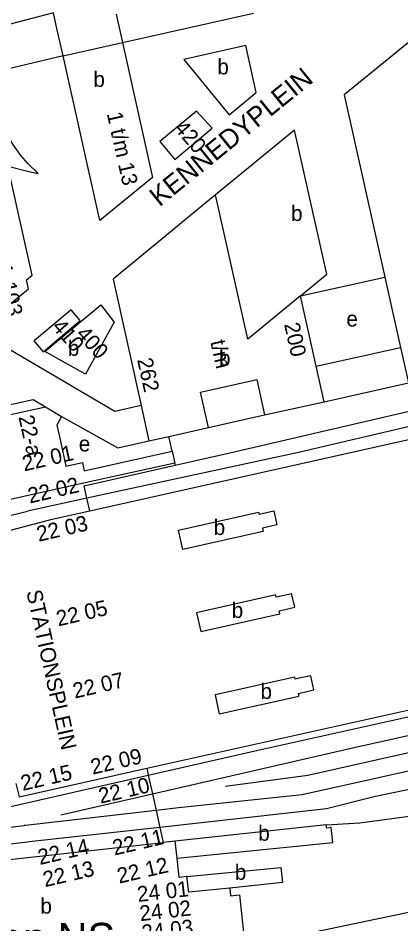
# Model space of a CAD drawing. Extents: x 160673 to 161924, y 382258 to 384145.
# Drawn here: x 161427.8 to 161526.7, y 383703.4 to 383937.4 of the extents above; entities that cross this region are included whole.
import ezdxf

# ---------------------------------------------------------------- set-up
doc = ezdxf.new("R2010")
doc.units = 0
for name, color, linetype in [('BLT_Basislijn', 7, 'Continuous'), ('BLT_Bebouwing', 7, 'Continuous'), ('BLT_Bebouwing_beschrifting', 7, 'Continuous'), ('BLT_Centroide', 7, 'Continuous'), ('BLT_Huisnummer_reeks', 7, 'Continuous'), ('BLT_Huisnummer_zonder_bebouwing', 7, 'Continuous'), ('BLT_Onderdoorgang_en_onderverdeling', 7, 'Continuous'), ('BLT_Onderverdeling_panden', 7, 'Continuous'), ('BLT_Plantopo', 7, 'Continuous'), ('BLT_Spoorlijn', 7, 'Continuous'), ('BLT_Straatnaam', 7, 'Continuous'), ('BLT_Straatnaam_verkleind', 7, 'Continuous')]:
    doc.layers.add(name, color=color, linetype=linetype)

msp = doc.modelspace()

# ---------------------------------------------------------------- linework, layer by layer
at = {"layer": 'BLT_Basislijn'}
for p, q in [((161436.91, 383938.75), (161417.39, 383933.66)), ((161454.76, 383931.08), (161488.59, 383938.71)), ((161439.38, 383927.65), (161419.89, 383923.01)), ((161500.73, 383865.64), (161522.54, 383870.51)), ((161504.78, 383847.48), (161526.6, 383852.33)), ((161506.83, 383838.31), (161528.65, 383843.15)), ((161476.96, 383831.64), (161491.47, 383834.88)), ((161467.57, 383825.5), (161466.71, 383829.33)), ((161444.86, 383816.61), (161468.38, 383821.9)), ((161468.38, 383821.9), (161468.24, 383822.45)), ((161445.58, 383813.36), (161444.86, 383816.61)), ((161446.29, 383810.15), (161445.58, 383813.36)), ((161427.23, 383739.7), (161428.03, 383736.29)), ((161516.11, 383729.53), (161532.05, 383731.67)), ((161464.4, 383728.37), (161465.27, 383724.46)), ((161507.42, 383729.01), (161516.11, 383729.53))]:
    msp.add_line(p, q, dxfattribs=at)
for points in [[(161459.57, 383837.36), (161452.77, 383835.82), (161418.4, 383855.97)], [(161468.38, 383821.9), (161482.5, 383825.08), (161542.15, 383838.93), (161610.24, 383854.05)], [(161439.03, 383834.5), (161453.53, 383826.36), (161461.6, 383828.17)], [(161446.29, 383810.15), (161541.37, 383831.4)], [(161413.72, 383801.71), (161424.54, 383804.79), (161436.59, 383807.98), (161446.29, 383810.15)], [(161461.03, 383743.62), (161555.59, 383764.64), (161555.47, 383765.15), (161562.29, 383766.67), (161561.74, 383769.11)], [(161428.03, 383736.29), (161461.03, 383743.62)], [(161461.03, 383743.62), (161461.42, 383741.85)], [(161461.42, 383741.85), (161462.49, 383737.04)], [(161462.49, 383737.04), (161463.44, 383732.74)], [(161463.44, 383732.74), (161464.4, 383728.37)]]:
    msp.add_lwpolyline(points, dxfattribs=at)
at = {"layer": 'BLT_Bebouwing'}
for p, q in [((161437.82, 383934.69), (161436.91, 383938.75)), ((161522.54, 383870.51), (161526.6, 383852.33)), ((161526.6, 383852.33), (161528.65, 383843.15)), ((161474.94, 383840.8), (161489.44, 383844.05)), ((161437.79, 383832.24), (161438.44, 383829.33)), ((161438.44, 383829.33), (161440.15, 383821.65)), ((161461.6, 383828.17), (161466.71, 383829.33)), ((161507.42, 383729.01), (161468.4, 383724.8)), ((161421.3, 383719.63), (161465.27, 383724.46)), ((161468.4, 383724.8), (161465.27, 383724.46))]:
    msp.add_line(p, q, dxfattribs=at)
for points in [[(161556.81, 383954.1), (161512.02, 383917.6), (161522.54, 383870.51)], [(161453.11, 383938.45), (161454.76, 383931.08)], [(161439.38, 383927.65), (161437.82, 383934.69)], [(161454.76, 383931.08), (161462.52, 383896.24), (161448.9, 383885.14), (161439.38, 383927.65)], [(161417.57, 383859.68), (161424.01, 383864.92), (161425.01, 383863.01), (161430.48, 383867.49), (161429.96, 383869.77), (161431.44, 383870.97), (161425.13, 383899.18), (161430.54, 383897.81), (161432.97, 383897.24), (161430.25, 383899.84), (161428.47, 383901.94), (161426.38, 383904.87), (161424.69, 383907.8), (161423.33, 383910.61), (161422.34, 383913.2), (161421.45, 383916.05), (161420.77, 383919.05), (161419.89, 383923.01), (161419.79, 383922.98)], [(161500.73, 383865.64), (161507.57, 383871.24), (161499.23, 383908.41), (161478.8, 383891.74)], [(161478.8, 383891.74), (161452.31, 383869.97), (161459.57, 383837.36)], [(161504.78, 383847.48), (161500.73, 383865.64)], [(161506.83, 383838.31), (161504.78, 383847.48)], [(161489.44, 383844.05), (161491.47, 383834.88)], [(161476.96, 383831.64), (161474.94, 383840.8)], [(161390.94, 383829.94), (161431.64, 383838.86), (161434.88, 383836.95)], [(161491.47, 383834.88), (161506.83, 383838.31)], [(161434.88, 383836.95), (161439.03, 383834.5)], [(161459.57, 383837.36), (161461.6, 383828.17)], [(161439.03, 383834.5), (161437.79, 383832.24)], [(161466.71, 383829.33), (161476.96, 383831.64)], [(161440.15, 383821.65), (161444.39, 383822.59), (161444.86, 383820.43), (161467.57, 383825.5)], [(161467.57, 383825.5), (161468.24, 383822.45)], [(161468.24, 383822.45), (161444.71, 383817.28)], [(161444.71, 383817.28), (161421.85, 383812.18), (161422.15, 383810.83), (161421.08, 383810.6)], [(161493.82, 383810.13), (161494.63, 383806.48), (161490.89, 383805.64), (161491.08, 383804.79), (161470.36, 383800.14), (161469.24, 383805.14), (161489.93, 383809.77), (161490.04, 383809.28), (161493.82, 383810.13)], [(161498.54, 383788.42), (161498.47, 383788.72), (161494.48, 383787.83), (161494.35, 383788.41), (161473.88, 383783.82), (161474.98, 383778.92), (161495.41, 383783.5), (161495.23, 383784.3), (161499.26, 383785.21), (161498.54, 383788.42)], [(161500, 383762.21), (161500.41, 383762.3), (161500.26, 383762.97), (161504.2, 383763.85), (161503.38, 383767.52), (161500, 383766.8)], [(161500, 383766.8), (161499.36, 383766.66), (161499.24, 383767.19), (161478.68, 383762.58), (161479.77, 383757.68), (161500, 383762.21)], [(161468.88, 383720.38), (161509.11, 383724.49), (161508.68, 383728.32), (161507.52, 383728.2), (161507.42, 383729.01)], [(161471.38, 383715.65), (161469.41, 383715.44), (161468.88, 383720.38)], [(161471.38, 383715.65), (161495.69, 383718)], [(161495.69, 383718), (161496.09, 383714.11), (161482.45, 383712.69)], [(161482.45, 383712.69), (161482.66, 383710.67), (161485, 383710.92), (161486.21, 383699.68), (161483.8, 383699.43), (161484.03, 383697.3)]]:
    msp.add_lwpolyline(points, dxfattribs=at)
for points in [[(161482.29, 383912.42), (161489.32, 383918.15), (161486.59, 383930.36), (161470.59, 383926.74)], [(161449.12, 383863.35), (161452.64, 383858.86), (161445.17, 383845.41), (161434.7, 383851.3)]]:
    msp.add_lwpolyline(points, close=True, dxfattribs=at)
at = {"layer": 'BLT_Onderdoorgang_en_onderverdeling'}
msp.add_line((161439.38, 383927.65), (161454.76, 383931.08), dxfattribs=at)
msp.add_lwpolyline([(161390.94, 383829.94), (161392.29, 383823.93), (161393.29, 383824.83), (161394.37, 383825.64), (161395.51, 383826.35), (161396.72, 383826.95), (161397.98, 383827.44), (161399.28, 383827.81), (161400.6, 383828.06), (161401.95, 383828.19), (161403.29, 383828.2), (161404.64, 383828.09), (161405.23, 383828), (161407.7, 383827.35), (161406.92, 383830.86), (161434.88, 383836.95)], dxfattribs=at)
at = {"layer": 'BLT_Onderverdeling_panden'}
for p, q in [((161487.14, 383854.5), (161478.8, 383891.74)), ((161500.73, 383865.64), (161487.14, 383854.5)), ((161468.88, 383720.38), (161468.4, 383724.8))]:
    msp.add_line(p, q, dxfattribs=at)
msp.add_lwpolyline([(161482.45, 383712.69), (161471.88, 383711.6), (161471.38, 383715.65)], dxfattribs=at)
at = {"layer": 'BLT_Plantopo'}
for points in [[(161473.85, 383913.38), (161464.44, 383905.51), (161468.31, 383900.88), (161477.93, 383908.93)], [(161431.88, 383854.04), (161434.23, 383851.23), (161443.84, 383859.27), (161441.49, 383862.08), (161432, 383854.14)], [(161503.18, 383701.04), (161507.31, 383681.35), (161561.18, 383692.67), (161557.09, 383712.36)]]:
    msp.add_lwpolyline(points, close=True, dxfattribs=at)
at = {"layer": 'BLT_Spoorlijn'}
for points in [[(161581.9, 383844.27), (161500.23, 383825.18)], [(161500.23, 383825.18), (161445.58, 383813.36)], [(161445.58, 383813.36), (161430.22, 383810.03)], [(161412.88, 383805.5), (161423.91, 383808.53), (161430.22, 383810.03)], [(161461.42, 383741.85), (161488.56, 383748.01), (161725.02, 383800.59)], [(161462.49, 383737.04), (161513.8, 383748.81), (161726.9, 383796.27)], [(161481.33, 383739.04), (161502.65, 383741.87), (161609.16, 383765.78), (161649.25, 383774.31), (161728.71, 383792.12)], [(161730.58, 383787.84), (161501.15, 383736.78), (161469.22, 383733.41), (161463.44, 383732.74)], [(161732.71, 383782.94), (161550.87, 383742.75), (161520.16, 383736.36), (161507.43, 383733.19), (161464.4, 383728.37)], [(161428.45, 383734.36), (161461.42, 383741.85)], [(161438.84, 383731.61), (161462.49, 383737.04)], [(161418.67, 383732.14), (161428.12, 383734.29), (161428.45, 383734.36)], [(161463.44, 383732.74), (161429.68, 383728.86)], [(161420, 383727.7), (161429.35, 383728.83)], [(161429.68, 383728.86), (161429.35, 383728.83)], [(161464.4, 383728.37), (161430.63, 383724.59)], [(161430.2, 383724.54), (161420.62, 383723.45)], [(161430.63, 383724.59), (161430.2, 383724.54)]]:
    msp.add_lwpolyline(points, dxfattribs=at)

# ---------------------------------------------------------------- texts
at = {"layer": 'BLT_Bebouwing_beschrifting'}
msp.add_text('Station NS', height=8, dxfattribs=at).set_placement((161401.7, 383695.7))
at = {"layer": 'BLT_Centroide'}
for s, p in [('b', (161479.26, 383922.85)), ('b', (161447.23, 383919.61)), ('b', (161498.31, 383884.99)), ('e', (161512.6, 383857.73)), ('b', (161440.63, 383850.16)), ('b', (161479.69, 383847.59)), ('e', (161443.46, 383825.46)), ('b', (161478.31, 383803.88)), ('b', (161482.97, 383782.47)), ('b', (161490.41, 383761.53)), ('b', (161489.83, 383724.89)), ('b', (161483.78, 383714.81)), ('b', (161433.54, 383706.09))]:
    msp.add_text(s, height=4, dxfattribs=at).set_placement(p)
at = {"layer": 'BLT_Huisnummer_reeks'}
for s, rotation, p in [('1 t/m 13', 282.5994, (161450.68, 383912.72)), ('100-101-103', 282.5994, (161418.56, 383889.73)), ('200', 282.5997, (161496.48, 383858.32)), ('400', 311.9671, (161442.52, 383855.62)), ('t/m', 282.5997, (161477.42, 383853.82)), ('262', 282.5997, (161458.5, 383849.18)), ('22-a', 282.5771, (161427.85, 383834.39)), ('22 01', 13.0646, (161429.36, 383820.3)), ('22 02', 13.0646, (161430.79, 383812)), ('22 03', 13.0646, (161433.08, 383802.11)), ('22 05', 13.0646, (161438.15, 383780.26)), ('22 07', 13.0646, (161442.42, 383761.61)), ('22 09', 13.0646, (161447.04, 383741.97)), ('22 15', 13.0646, (161428.97, 383737.77)), ('22 10', 13.0646, (161449.06, 383734.47)), ('22 11', 13.0646, (161452.68, 383721.09)), ('22 14', 13.0646, (161433.39, 383718.64)), ('22 13', 13.0646, (161434.71, 383712.91)), ('22 12', 13.0646, (161453.87, 383713.82)), ('24 01', 6.504, (161458.76, 383709.09)), ('24 02', 6.504, (161459.37, 383704.13)), ('24 03', 6.504, (161459.94, 383699.16))]:
    msp.add_text(s, height=4, rotation=rotation, dxfattribs=at).set_placement(p)
at = {"layer": 'BLT_Huisnummer_zonder_bebouwing'}
for s, p in [('420', (161467.87, 383908.84)), ('410', (161436.31, 383857.54))]:
    msp.add_text(s, height=4, rotation=310.9299, dxfattribs=at).set_placement(p)
at = {"layer": 'BLT_Straatnaam'}
msp.add_text('KENNEDYPLEIN', height=5, rotation=39.0896, dxfattribs=at).set_placement((161464.31, 383888.51))
at = {"layer": 'BLT_Straatnaam_verkleind'}
msp.add_text('STATIONSPLEIN', height=4, rotation=282.548, dxfattribs=at).set_placement((161429.88, 383789.26))

doc.saveas('drawing.dxf')
